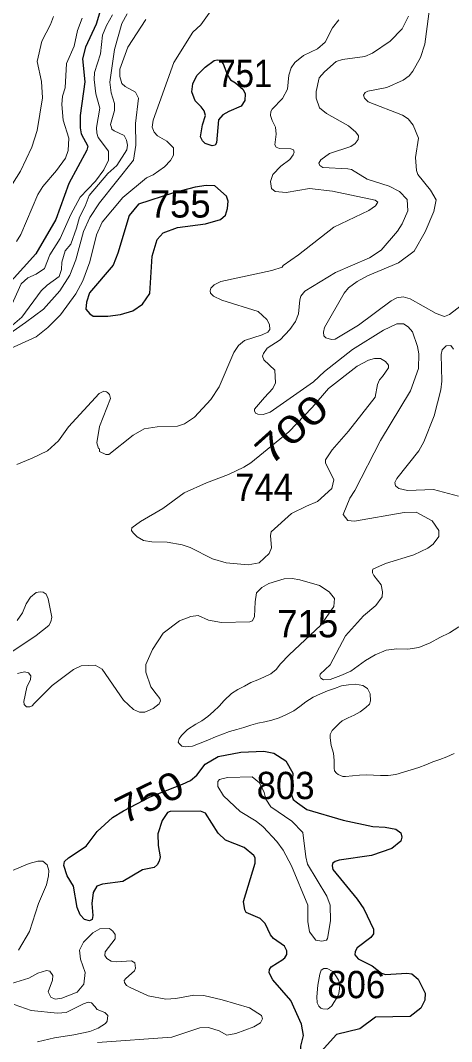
# Model space of a CAD drawing. Extents: x 499.9 to 555.3, y 9281.5 to 9336.8.
# Drawn here: x 549.48 to 552.01, y 9318.05 to 9324.03 of the extents above; entities that cross this region are included whole.
import ezdxf
from ezdxf.enums import TextEntityAlignment as Align

# ---------------------------------------------------------------- set-up
doc = ezdxf.new("R2010")
doc.units = 0
doc.header["$LTSCALE"] = 0.064
doc.layers.add('1', color=7, linetype='Continuous', lineweight=25)
doc.layers.add('2', color=7, linetype='Continuous', lineweight=13)
doc.layers.add('21', color=7, linetype='Continuous')
doc.layers.add('61', color=7, linetype='Continuous')

msp = doc.modelspace()

# ---------------------------------------------------------------- linework, layer by layer
at = {"layer": '1'}
for points in [[(549.9441, 9324.0743), (549.9241, 9324.0096), (549.8617, 9323.8746), (549.8456, 9323.8069), (549.858, 9323.6725), (549.8316, 9323.4739), (549.831, 9323.4013), (549.8345, 9323.3789), (549.8364, 9323.3667), (549.8752, 9323.2937), (549.8705, 9323.2711), (549.7646, 9323.0756)], [(549.7646, 9323.0756), (549.6881, 9322.8655), (549.5716, 9322.6643), (549.3728, 9322.4429), (549.3441, 9322.3769), (549.2974, 9322.3333)], [(551.1276, 9318.1504), (551.0662, 9318.2894), (550.96, 9318.4094), (550.9393, 9318.4517), (550.9405, 9318.47), (550.9494, 9318.4859), (550.9877, 9318.5101), (551.0128, 9318.5244), (551.0304, 9318.5386), (551.0416, 9318.558), (551.0419, 9318.5808), (551.0285, 9318.6073), (550.9628, 9318.6519), (550.9456, 9318.6736), (550.9153, 9318.7403), (550.8863, 9318.7693), (550.804, 9318.8046), (550.7949, 9318.82), (550.7887, 9318.8694), (550.8573, 9319.0929), (550.8567, 9319.1249), (550.849, 9319.1378), (550.7923, 9319.1849), (550.6828, 9319.2279), (550.6398, 9319.2695), (550.5662, 9319.3869), (550.5369, 9319.3982), (550.3585, 9319.3967), (550.3436, 9319.3901), (550.3119, 9319.3441), (550.2865, 9319.2646), (550.288, 9319.1978), (550.2989, 9319.131), (550.2947, 9319.1057), (550.2815, 9319.083), (550.2643, 9319.0678), (550.1965, 9319.054), (550.0816, 9318.9867), (549.9625, 9318.9703), (549.9294, 9318.9582), (549.9073, 9318.9219), (549.8997, 9318.8581), (549.9055, 9318.7876), (549.901, 9318.7626), (549.8865, 9318.7559), (549.8568, 9318.7636), (549.8316, 9318.7908), (549.8136, 9318.8331), (549.7913, 9318.9582), (549.7545, 9319.0203), (549.736, 9319.0792), (549.7395, 9319.1027), (549.7632, 9319.1256), (549.866, 9319.1932), (549.9298, 9319.2788), (550.0215, 9319.3612), (550.0859, 9319.4005), (550.2412, 9319.4827), (550.4303, 9319.5555), (550.4776, 9319.5774), (550.5139, 9319.6084), (550.5634, 9319.6735), (550.6397, 9319.7181), (550.7733, 9319.7437), (550.907, 9319.7499), (550.9662, 9319.7388), (551.0357, 9319.6924), (551.077, 9319.6211), (551.0685, 9319.4933), (551.0781, 9319.4672), (551.1049, 9319.4463), (551.1595, 9319.4083), (551.3725, 9319.3462), (551.5459, 9319.3089), (551.6177, 9319.3043), (551.6811, 9319.2926), (551.7089, 9319.2709), (551.7165, 9319.2462), (551.7099, 9319.2228), (551.6566, 9319.1805), (551.5385, 9319.1385), (551.3489, 9319.1114), (551.3257, 9319.1037), (551.3087, 9319.0908), (551.3065, 9319.077), (551.3111, 9319.0562), (551.4545, 9318.8826), (551.4934, 9318.8259), (551.5498, 9318.7076), (551.5491, 9318.6797), (551.5344, 9318.6573), (551.4545, 9318.5966), (551.4417, 9318.5755), (551.4398, 9318.5568), (551.46, 9318.5339)], [(551.46, 9318.5339), (551.5427, 9318.4926), (551.5967, 9318.4494), (551.6201, 9318.4422), (551.7454, 9318.4497), (551.775, 9318.4458)], [(551.775, 9318.4458), (551.8109, 9318.4146), (551.8524, 9318.3327), (551.8506, 9318.2904), (551.8262, 9318.244), (551.7647, 9318.1955), (551.5612, 9318.1917), (551.4687, 9318.1222), (551.3336, 9318.0898), (551.2078, 9317.9517), (551.1814, 9317.9439), (551.1554, 9317.9471), (551.1237, 9317.9686), (551.1237, 9318.0208), (551.1392, 9318.0838), (551.1276, 9318.1504)]]:
    msp.add_lwpolyline(points, dxfattribs=at)
for points in [[(550.5584, 9323.5016), (550.5404, 9323.5256), (550.504, 9323.5612), (550.4861, 9323.6133), (550.492, 9323.6598), (550.5151, 9323.7085), (550.5626, 9323.7575), (550.616, 9323.796), (550.6336, 9323.8007), (550.6518, 9323.799), (550.6693, 9323.7775), (550.6952, 9323.7107), (550.7125, 9323.6835), (550.741, 9323.665), (550.7868, 9323.626), (550.7984, 9323.6004), (550.7954, 9323.5622), (550.774, 9323.529), (550.7027, 9323.4976), (550.6668, 9323.4783), (550.6407, 9323.4484), (550.6299, 9323.3143), (550.6211, 9323.3003), (550.6046, 9323.2965), (550.5635, 9323.3101), (550.5469, 9323.325), (550.537, 9323.3488), (550.5476, 9323.4194), (550.5656, 9323.4735)], [(550.2827, 9322.7478), (550.3183, 9322.7861), (550.4016, 9322.8176), (550.5653, 9322.8403), (550.6534, 9322.8647), (550.6834, 9322.8902), (550.6951, 9322.9289), (550.6984, 9322.9721), (550.6876, 9323.0009), (550.621, 9323.0632), (550.5696, 9323.0636), (550.5051, 9323.0539), (550.3786, 9323.0207), (550.1736, 9322.9544), (550.1178, 9322.8892), (550.0523, 9322.6674), (550.0236, 9322.5975), (549.8854, 9322.4349), (549.8679, 9322.3809), (549.8647, 9322.3398), (549.8869, 9322.3125), (549.9083, 9322.2982), (549.9935, 9322.2982), (550.0667, 9322.3078), (550.1399, 9322.3301), (550.1971, 9322.3684), (550.2401, 9322.4311), (550.2527, 9322.6494)]]:
    msp.add_lwpolyline(points, close=True, dxfattribs=at)
at = {"layer": '2'}
for points in [[(551.8837, 9324.1452), (551.8511, 9323.8914), (551.8253, 9323.8134), (551.7805, 9323.7344), (551.7584, 9323.7068), (551.7228, 9323.6809), (551.6281, 9323.6388), (551.5163, 9323.617), (551.5008, 9323.6094), (551.4916, 9323.5936), (551.4975, 9323.576), (551.5182, 9323.5541), (551.7194, 9323.4771), (551.7536, 9323.4551), (551.7823, 9323.4186), (551.814, 9323.3422), (551.7952, 9323.2276), (551.8012, 9323.153), (551.8093, 9323.1285), (551.8842, 9323.0366), (551.9158, 9322.9801), (551.9037, 9322.9111), (551.8516, 9322.7931), (551.7886, 9322.6802), (551.6969, 9322.6102), (551.5151, 9322.5353), (551.4531, 9322.5025), (551.4026, 9322.464), (551.3778, 9322.4343), (551.2621, 9322.2329), (551.2571, 9322.2056), (551.2591, 9322.1837), (551.2701, 9322.1726), (551.3042, 9322.1616), (551.3258, 9322.1636), (551.4618, 9322.2468), (551.6528, 9322.3884)], [(550.6069, 9324.1019), (550.5382, 9324.005), (550.4917, 9323.9629), (550.3803, 9323.7847), (550.2589, 9323.4464), (550.2536, 9323.4062), (550.2643, 9323.3772), (550.2848, 9323.355), (550.3388, 9323.323), (550.3779, 9323.284), (550.3785, 9323.2412), (550.3595, 9323.2102), (550.3247, 9323.1729), (550.2588, 9323.1274), (550.2189, 9323.1093), (550.081, 9322.9936), (549.9601, 9322.8488), (549.9276, 9322.7755), (549.8874, 9322.6165), (549.8473, 9322.5057), (549.806, 9322.4293), (549.7152, 9322.3063), (549.6427, 9322.2323), (549.5727, 9322.1774), (549.3798, 9322.0899)], [(549.3306, 9322.1371), (549.5114, 9322.2609), (549.6158, 9322.3393), (549.7112, 9322.4471), (549.7702, 9322.5395), (549.8056, 9322.6292), (549.8503, 9322.7947), (549.8876, 9322.8759), (549.9437, 9322.9617), (550.1434, 9323.2135), (550.1573, 9323.3008), (550.1559, 9323.4275), (550.173, 9323.5762), (550.1546, 9323.611), (550.0943, 9323.6451), (550.0758, 9323.662), (550.0638, 9323.7032), (550.0635, 9323.7457), (550.1113, 9323.8738), (550.2161, 9324.0362)], [(550.0214, 9324.065), (549.9859, 9324.0018), (549.9622, 9323.9451), (549.9504, 9323.8356), (549.9158, 9323.726), (549.9125, 9323.6849), (549.9233, 9323.6008), (549.9456, 9323.5166), (549.9276, 9323.4043), (549.9285, 9323.3709), (549.9371, 9323.3459), (549.9964, 9323.2652), (549.9964, 9323.2117), (549.9691, 9323.1569), (549.9219, 9323.0893), (549.8317, 9322.9965), (549.7762, 9322.8949), (549.7136, 9322.7541), (549.6533, 9322.6585), (549.6218, 9322.5782), (549.5739, 9322.5437), (549.525, 9322.5235), (549.4856, 9322.4872), (549.423, 9322.3487)], [(549.8436, 9324.0449), (549.8164, 9323.9726), (549.7963, 9323.881), (549.7519, 9323.779), (549.7436, 9323.6359), (549.7279, 9323.5881), (549.7229, 9323.5396), (549.7325, 9323.4472), (549.7656, 9323.3406), (549.761, 9323.2691), (549.7456, 9323.2239), (549.6929, 9323.1512), (549.6132, 9323.0589), (549.5833, 9323.0119), (549.4844, 9322.7764), (549.4591, 9322.7365)], [(549.6573, 9324.0068), (549.6751, 9324.0553)], [(550.1074, 9324.0698), (550.076, 9324.0131), (550.0319, 9323.8619), (550.0047, 9323.6701), (550.0129, 9323.6081), (550.0316, 9323.5452), (550.0314, 9323.5038)], [(551.7539, 9324.056), (551.7182, 9323.9816), (551.6472, 9323.9093), (551.5436, 9323.8389), (551.499, 9323.8206), (551.3679, 9323.802), (551.3314, 9323.7904), (551.2625, 9323.731), (551.232, 9323.6954), (551.2145, 9323.6146), (551.2129, 9323.5765), (551.2325, 9323.52), (551.2739, 9323.4851), (551.404, 9323.4133), (551.4459, 9323.3766), (551.4608, 9323.355), (551.4599, 9323.3331), (551.4419, 9323.3108), (551.4169, 9323.2919), (551.2922, 9323.2513), (551.2405, 9323.2151), (551.2291, 9323.1948), (551.2354, 9323.1812), (551.2519, 9323.1693), (551.3995, 9323.1626), (551.4201, 9323.1588), (551.5126, 9323.1016), (551.6421, 9323.0596), (551.7025, 9323.029), (551.7468, 9322.9814), (551.7509, 9322.9157), (551.7171, 9322.8392), (551.6896, 9322.7963), (551.5947, 9322.6854), (551.5252, 9322.6407), (551.3279, 9322.5547), (551.1478, 9322.446), (551.1235, 9322.4159), (551.1177, 9322.3943), (551.1108, 9322.3117), (551.0921, 9322.2678), (551.0602, 9322.2208), (551.0022, 9322.1594), (550.9269, 9322.1107), (550.9044, 9322.0807), (550.9001, 9322.0634), (550.9081, 9322.0429), (550.9707, 9321.9822), (550.9746, 9321.9077), (550.9603, 9321.8748), (550.9107, 9321.8222), (550.8533, 9321.7546), (550.852, 9321.7432), (550.858, 9321.7307), (550.8717, 9321.7237), (550.9034, 9321.7231), (550.9444, 9321.7362), (551.1976, 9321.9142), (551.263, 9321.974), (551.426, 9322.104), (551.608, 9322.2174), (551.687, 9322.2539), (551.7251, 9322.2534), (551.7527, 9322.2368), (551.7783, 9322.2073), (551.8076, 9322.1207), (551.8142, 9322.0785), (551.8141, 9321.9927), (551.7661, 9321.8614), (551.5906, 9321.5708), (551.4402, 9321.2763), (551.4116, 9321.2318), (551.3718, 9321.1371), (551.399, 9321.102), (551.4387, 9321.0966), (551.7283, 9321.149), (551.8005, 9321.1503), (551.8935, 9321.0996), (551.9316, 9321.0437), (551.9317, 9321.0077), (551.8991, 9320.9625), (551.8676, 9320.9402), (551.7863, 9320.8996), (551.6201, 9320.8498), (551.5462, 9320.8167), (551.543, 9320.8071), (551.543, 9320.794), (551.5507, 9320.7794), (551.5946, 9320.7249), (551.6024, 9320.6843), (551.6007, 9320.6541), (551.5627, 9320.6032), (551.4918, 9320.5424), (551.3856, 9320.4257), (551.2957, 9320.256)], [(550.9541, 9322.567), (551.0147, 9322.5854), (551.0213, 9322.5964), (551.1097, 9322.6583), (551.3167, 9322.8205), (551.5229, 9322.9173), (551.5604, 9322.9441), (551.5748, 9322.9665), (551.5603, 9322.9778), (551.3089, 9323.0317), (551.1744, 9323.0461), (551.0389, 9323.0225), (550.9738, 9323.0285), (550.9523, 9323.0457), (550.9455, 9323.0876), (550.9598, 9323.1288), (551.0074, 9323.1767), (551.0596, 9323.2165), (551.078, 9323.2429), (551.0853, 9323.2587), (551.0808, 9323.2738), (551.0644, 9323.2799), (550.9983, 9323.2807), (550.9799, 9323.2884), (550.9714, 9323.302), (550.9801, 9323.3646), (550.9758, 9323.4057), (550.9565, 9323.4457), (550.9462, 9323.4737), (550.9488, 9323.4974), (550.955, 9323.5114), (551.0167, 9323.5747), (551.0466, 9323.6283), (551.054, 9323.7101), (551.0682, 9323.7534), (551.0897, 9323.784), (551.1394, 9323.8265), (551.2214, 9323.8655), (551.2662, 9323.9038), (551.3099, 9323.9884), (551.3474, 9324.0354)], [(549.5794, 9323.3861), (549.6113, 9323.5771), (549.6049, 9323.6741), (549.5799, 9323.7904), (549.6062, 9323.9102), (549.6573, 9324.0068)], [(550.0314, 9323.5038), (550.0089, 9323.4208), (550.0143, 9323.4033), (550.0173, 9323.3946), (550.0303, 9323.3838), (550.0892, 9323.3573)], [(549.265, 9322.809), (549.4813, 9323.1488), (549.5487, 9323.2895), (549.5794, 9323.3861)], [(550.0892, 9323.3573), (550.1031, 9323.3294), (550.1085, 9323.3007), (550.1046, 9323.274), (550.0464, 9323.1821), (549.9928, 9323.1341), (549.8848, 9323.0062), (549.8609, 9322.9439), (549.8275, 9322.8791), (549.8088, 9322.8138), (549.7773, 9322.7212), (549.7435, 9322.6819), (549.7234, 9322.6151), (549.7212, 9322.5719), (549.7087, 9322.5314), (549.6376, 9322.48), (549.6036, 9322.4477), (549.4891, 9322.2931), (549.4341, 9322.2455)], [(550.595, 9322.4343), (550.5929, 9322.4467), (550.597, 9322.4617), (550.6161, 9322.4821), (550.6556, 9322.5023), (550.9541, 9322.567)], [(549.4603, 9321.4297), (549.5505, 9321.4674), (549.6401, 9321.5103), (549.7033, 9321.5687), (549.7637, 9321.6497), (549.9434, 9321.8448), (549.9703, 9321.8587), (549.9855, 9321.8562), (549.9921, 9321.8517), (550.0028, 9321.84), (550.0089, 9321.8167), (549.9444, 9321.6528), (549.9283, 9321.5564), (549.9379, 9321.5239), (549.9454, 9321.5206), (549.9451, 9321.5065), (549.9808, 9321.4883), (549.9998, 9321.4884), (550.1425, 9321.6021), (550.2061, 9321.6389), (550.2814, 9321.6503), (550.4009, 9321.6536), (550.4429, 9321.6668), (550.5017, 9321.7077), (550.5961, 9321.8105), (550.6457, 9321.8846), (550.732, 9322.0849), (550.7591, 9322.1262), (550.7932, 9322.1567), (550.8968, 9322.1897), (550.9299, 9322.2058), (550.9419, 9322.2202), (550.9408, 9322.2504), (550.9238, 9322.2796), (550.8734, 9322.3267), (550.6603, 9322.3928), (550.6116, 9322.4158), (550.595, 9322.4343)], [(551.6528, 9322.3884), (551.6863, 9322.406), (551.7234, 9322.4109), (551.7649, 9322.3992), (551.917, 9322.3145), (551.9662, 9322.297)], [(551.9662, 9322.297), (551.9957, 9322.3074), (552.081, 9322.3741)], [(552.0186, 9322.1053), (552.0034, 9322.1259), (551.9761, 9322.1256), (551.9513, 9322.1006), (551.9451, 9322.0737), (551.9508, 9321.9174), (551.9443, 9321.8665), (551.9055, 9321.7143), (551.8436, 9321.5615), (551.8142, 9321.5088), (551.6866, 9321.3482), (551.6744, 9321.3248), (551.6788, 9321.3041), (551.6973, 9321.2891), (551.7482, 9321.278), (551.9001, 9321.2826), (552.0475, 9321.2448)], [(551.402, 9319.9443), (551.4355, 9319.9602), (551.4705, 9319.9809), (551.5055, 9320.0064), (551.5262, 9320.0254), (551.5326, 9320.0446), (551.531, 9320.086), (551.5135, 9320.1162), (551.488, 9320.1353), (551.4451, 9320.1417), (551.4037, 9320.1385), (551.3623, 9320.1321), (551.3209, 9320.1178), (551.2795, 9320.1035), (551.2382, 9320.086), (551.1968, 9320.0653), (551.1538, 9320.0382), (551.1172, 9320.0111), (551.0822, 9319.9857), (551.0408, 9319.965), (550.9962, 9319.9443), (550.9549, 9319.9316), (550.9135, 9319.922), (550.8721, 9319.9141), (550.8307, 9319.9029), (550.7893, 9319.8886), (550.748, 9319.8775), (550.7066, 9319.8647), (550.6652, 9319.8504), (550.6238, 9319.8329), (550.5792, 9319.8138), (550.5347, 9319.7963), (550.4901, 9319.7788), (550.4456, 9319.7756), (550.4264, 9319.7788), (550.4105, 9319.7947), (550.4057, 9319.8026), (550.4105, 9319.8217), (550.4248, 9319.8409), (550.4599, 9319.8758), (550.5092, 9319.9077), (550.5442, 9319.9284), (550.5792, 9319.9523), (550.6126, 9319.9825), (550.6445, 9320.0128), (550.6747, 9320.0462), (550.7177, 9320.0875), (550.7543, 9320.1114), (550.7941, 9320.1305), (550.8307, 9320.1512), (550.8721, 9320.1687), (550.9103, 9320.1862), (550.9485, 9320.2037), (550.9803, 9320.2292), (551.0042, 9320.261), (551.0551, 9320.3136), (551.2413, 9320.4878), (551.3178, 9320.5978), (551.3208, 9320.6443), (551.2895, 9320.6838), (551.2342, 9320.7211), (551.1171, 9320.7543), (551.0733, 9320.7606), (551.0262, 9320.7587), (550.9372, 9320.7327), (550.8954, 9320.7092), (550.8647, 9320.6768), (550.8562, 9320.6246), (550.853, 9320.5387), (550.8412, 9320.5132), (550.8257, 9320.5077), (550.6596, 9320.5032), (550.5825, 9320.5178), (550.5217, 9320.544), (550.4792, 9320.5397), (550.4123, 9320.5131), (550.3179, 9320.4404), (550.2542, 9320.3462), (550.2165, 9320.2578), (550.2165, 9320.2125), (550.2451, 9320.1274), (550.2766, 9320.0858), (550.2978, 9320.0582), (550.3017, 9320.0441), (550.2949, 9320.0274), (550.2595, 9320.0001), (550.2099, 9319.9777), (550.1791, 9319.9782), (550.1437, 9319.9948), (550.0853, 9320.0484), (549.9593, 9320.2312), (549.9184, 9320.2546), (549.8377, 9320.2498), (549.7929, 9320.2291), (549.6667, 9320.1347)], [(549.4192, 9320.325), (549.5727, 9320.4267), (549.6479, 9320.4871), (549.6592, 9320.508), (549.6651, 9320.5344), (549.6433, 9320.6429), (549.6314, 9320.6694), (549.6151, 9320.6818), (549.5966, 9320.6841), (549.5738, 9320.6804), (549.5395, 9320.6517), (549.5145, 9320.6126), (549.4924, 9320.561), (549.4623, 9320.5164)], [(551.2954, 9320.1703), (551.3575, 9320.1926), (551.4164, 9320.218), (551.5023, 9320.2817), (551.5596, 9320.3136), (551.6233, 9320.3422), (551.687, 9320.3486), (551.7506, 9320.347), (551.8143, 9320.3581), (551.8811, 9320.3836), (551.9384, 9320.4154), (551.9957, 9320.4441), (552.0498, 9320.4775)], [(551.2957, 9320.256), (551.2374, 9320.2013), (551.2345, 9320.1883), (551.2404, 9320.1766), (551.2563, 9320.1672), (551.2954, 9320.1703)], [(549.5037, 9320.0234), (549.5002, 9320.0414), (549.5192, 9320.1241), (549.5398, 9320.1693), (549.5412, 9320.1917), (549.528, 9320.2097), (549.5053, 9320.2141), (549.4635, 9320.2051)], [(549.6667, 9320.1347), (549.5614, 9320.0298), (549.5496, 9320.0153), (549.5357, 9320.0101), (549.5175, 9320.0104), (549.5037, 9320.0234)], [(551.2954, 9319.8472), (551.2987, 9319.8562), (551.3082, 9319.8711), (551.3511, 9319.914), (551.3655, 9319.9268), (551.402, 9319.9443)], [(552.0212, 9319.7358), (551.9798, 9319.7167), (551.9384, 9319.7008), (551.8971, 9319.6865), (551.8557, 9319.669), (551.8143, 9319.6546), (551.7697, 9319.6403), (551.7252, 9319.6276), (551.6806, 9319.6133), (551.636, 9319.6069), (551.5915, 9319.6069), (551.5501, 9319.6101), (551.5087, 9319.6117), (551.4673, 9319.6085), (551.426, 9319.6053), (551.3846, 9319.6021), (551.3702, 9319.6021), (551.3432, 9319.6133), (551.332, 9319.6212), (551.3209, 9319.6355), (551.3193, 9319.6499), (551.3193, 9319.6944), (551.3145, 9319.739), (551.3018, 9319.7836), (551.2954, 9319.8281), (551.2954, 9319.8472)], [(549.4254, 9319.0466), (549.5327, 9319.0913), (549.5823, 9319.1047), (549.6128, 9319.1044), (549.6372, 9319.0836), (549.648, 9319.0515), (549.6462, 9319.0188), (549.6339, 9318.9662), (549.5879, 9318.858), (549.5352, 9318.6925), (549.4697, 9318.5835)], [(549.4288, 9318.3882), (549.5314, 9318.4198), (549.5829, 9318.4496), (549.6331, 9318.4638), (549.6532, 9318.4601), (549.6717, 9318.4347), (549.6699, 9318.4077), (549.6437, 9318.3397), (549.66, 9318.3094), (549.6856, 9318.2972), (549.7244, 9318.3024), (549.8133, 9318.3381), (549.8523, 9318.3847), (549.8596, 9318.4522), (549.833, 9318.5318), (549.8282, 9318.5847), (549.8499, 9318.6304), (549.906, 9318.6855), (549.9473, 9318.7098), (550.0021, 9318.7107), (550.0225, 9318.6958), (550.037, 9318.6754), (550.0365, 9318.6511), (549.9785, 9318.5736), (549.9762, 9318.5524), (549.9878, 9318.5354), (550.0132, 9318.5197), (550.0413, 9318.5154), (550.1317, 9318.5213), (550.1518, 9318.5089), (550.1556, 9318.4785), (550.1492, 9318.4626), (550.0979, 9318.4175), (550.0896, 9318.4066), (550.0914, 9318.3937), (550.0992, 9318.3817), (550.1032, 9318.3769), (550.1241, 9318.3645), (550.2291, 9318.3161), (550.3334, 9318.2958), (550.3921, 9318.3003), (550.4977, 9318.3205), (550.5556, 9318.3188), (550.6638, 9318.2933), (550.8223, 9318.245), (550.8936, 9318.2002), (550.9001, 9318.1806), (550.8877, 9318.1571), (550.8481, 9318.1347), (550.7439, 9318.0963), (550.69, 9318.0859), (550.6459, 9318.1106), (550.5831, 9318.1311), (550.532, 9318.1285), (550.3678, 9318.0732), (549.9323, 9318.0422)], [(549.5815, 9318.0461), (549.6807, 9318.0708), (549.7937, 9318.0872), (549.887, 9318.1082), (549.9362, 9318.1267), (549.979, 9318.1538), (549.9902, 9318.1673), (549.9931, 9318.2005), (549.9747, 9318.2183), (549.9312, 9318.236), (549.9169, 9318.2539), (549.8977, 9318.2749), (549.8788, 9318.2793), (549.8503, 9318.2697), (549.7491, 9318.2179), (549.6982, 9318.2143), (549.5446, 9318.2302), (549.4436, 9318.2663)]]:
    msp.add_lwpolyline(points, dxfattribs=at)
for points in [[(550.9507, 9321.0354), (551.0698, 9321.1433), (551.1576, 9321.1849), (551.2221, 9321.212), (551.3052, 9321.2881), (551.3174, 9321.34), (551.268, 9321.4391), (551.2676, 9321.4559), (551.3077, 9321.5161), (551.4031, 9321.6248), (551.5593, 9321.8242), (551.5724, 9321.8982), (551.5855, 9321.9248), (551.6017, 9321.9446), (551.6372, 9321.9958), (551.6383, 9322.0118), (551.6208, 9322.033), (551.5914, 9322.0511), (551.5557, 9322.0496), (551.5207, 9322.04), (551.4536, 9322.0057), (551.2869, 9321.8743), (551.1911, 9321.7643), (551.0542, 9321.6218), (550.8309, 9321.4393), (550.7906, 9321.4134), (550.7008, 9321.3707), (550.5711, 9321.3218), (550.4408, 9321.2628), (550.3156, 9321.1718), (550.1838, 9321.096), (550.1342, 9321.0587), (550.1323, 9321.0425), (550.1412, 9321.0287), (550.1651, 9321.0049), (550.202, 9320.9837), (550.2513, 9320.9756), (550.3404, 9320.9739), (550.4288, 9320.9582), (550.4748, 9320.9433), (550.6063, 9320.8763), (550.6867, 9320.8532), (550.8155, 9320.8419), (550.8795, 9320.8524), (550.9385, 9320.9074), (550.952, 9320.941), (550.9455, 9321.0139)], [(551.1354, 9319.2725), (551.0721, 9319.3404), (550.9485, 9319.424), (550.9193, 9319.468), (550.9097, 9319.508), (550.8824, 9319.5642), (550.8389, 9319.5988), (550.697, 9319.5957), (550.6691, 9319.5893), (550.6483, 9319.5834), (550.6367, 9319.5722), (550.6372, 9319.5423), (550.6716, 9319.4875), (550.7676, 9319.3963), (550.8617, 9319.3398), (550.9038, 9319.306), (550.9837, 9319.22), (551.02, 9319.1691), (551.069, 9319.0775), (551.1648, 9318.8468), (551.1649, 9318.7521), (551.174, 9318.6906), (551.2116, 9318.6434), (551.246, 9318.6363), (551.2738, 9318.6423), (551.2807, 9318.653), (551.2985, 9318.7553), (551.2957, 9318.8473), (551.2758, 9318.8993), (551.1631, 9319.0872), (551.1524, 9319.1302)], [(551.2804, 9318.238), (551.2918, 9318.2452), (551.3061, 9318.258), (551.3176, 9318.278), (551.3347, 9318.3052), (551.3462, 9318.3309), (551.3505, 9318.3567), (551.3519, 9318.3824), (551.3447, 9318.4081), (551.3319, 9318.4282), (551.3104, 9318.4582), (551.2776, 9318.4768), (551.259, 9318.4768), (551.2432, 9318.4667), (551.2347, 9318.4439), (551.2232, 9318.3781), (551.2175, 9318.3109), (551.2204, 9318.2752), (551.2289, 9318.2566), (551.2404, 9318.2437), (551.2518, 9318.2394)]]:
    msp.add_lwpolyline(points, close=True, dxfattribs=at)

# ---------------------------------------------------------------- texts
at = {"layer": '21'}
for s, width, p in [('751', 0.9, (550.6353, 9323.6405)), ('744', 0.95, (550.7387, 9321.2156)), ('803', 0.95, (550.8651, 9319.4688)), ('806', 0.95, (551.2788, 9318.3023))]:
    msp.add_text(s, height=0.16, dxfattribs=dict(at, width=width)).set_placement(p)
for s, p in [('755', (550.2388, 9322.8763)), ('715', (550.9858, 9320.4169))]:
    msp.add_text(s, height=0.16, dxfattribs=at).set_placement(p)
at = {"layer": '61'}
for s, rotation, width, p in [('700', 41.952, 1.35, (551.123, 9321.5761)), ('750', 26.162, 1.15, (550.2719, 9319.4087))]:
    msp.add_text(s, height=0.16, rotation=rotation, dxfattribs=dict(at, width=width)).set_placement(p, align=Align.CENTER)

doc.saveas('drawing.dxf')
